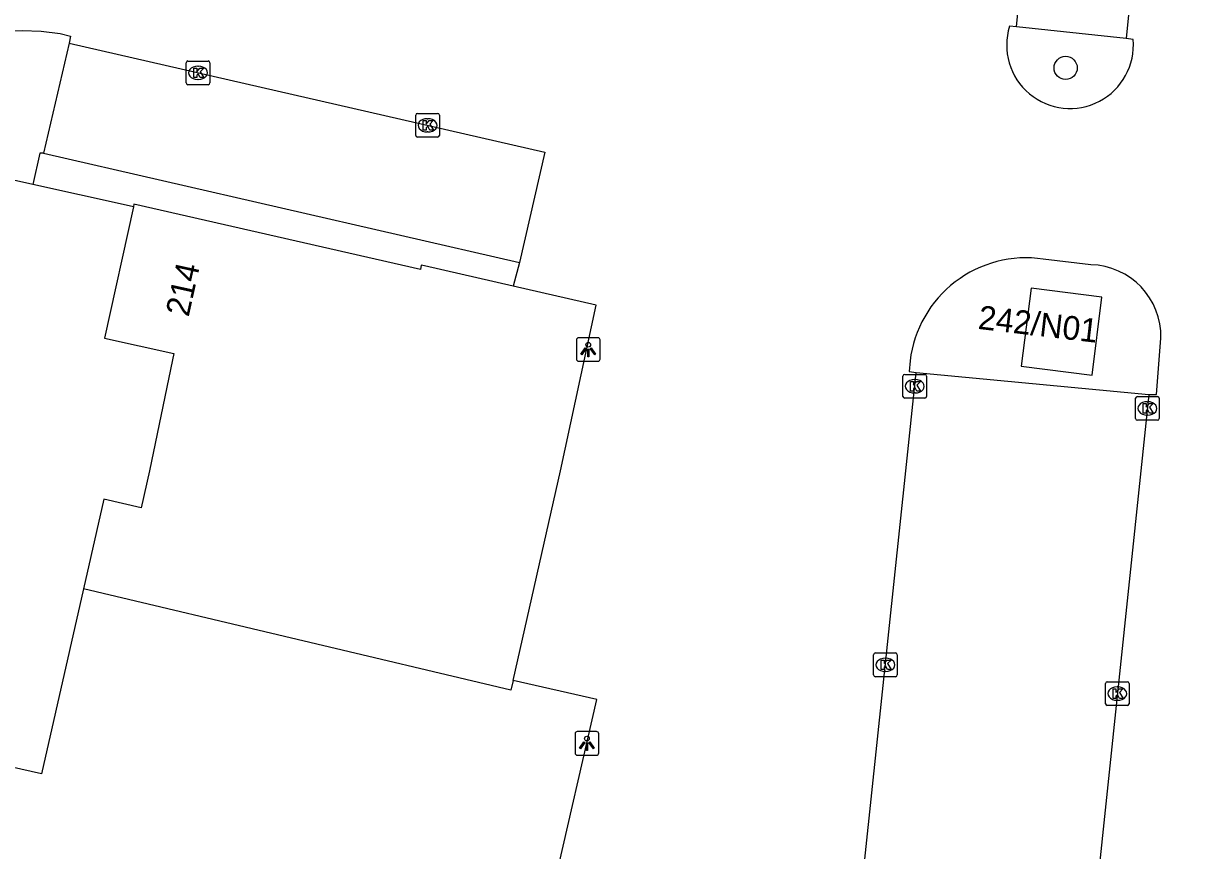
# Model space of a CAD drawing. Extents: x 161389 to 162585, y 388479 to 389761.
# Drawn here: x 162399.55 to 162449.55, y 388984 to 389018.86 of the extents above; entities that cross this region are included whole.
import ezdxf

# ---------------------------------------------------------------- set-up
doc = ezdxf.new("R2010")
doc.units = 0
for name, color, linetype in [('IMGEO_Boom', 7, 'Continuous'), ('IMGEO_Kolk', 7, 'Continuous'), ('IMGEO_Lichtpunt', 7, 'Continuous'), ('IMGEO_Pand', 7, 'Continuous'), ('IMGEO_Pand_nummerreeks', 7, 'Continuous'), ('IMGEO_Parkeervlak_open', 7, 'Continuous'), ('IMGEO_Rijbaan_lokaal_open', 7, 'Continuous'), ('IMGEO_Voetpad_open', 7, 'Continuous')]:
    doc.layers.add(name, color=color, linetype=linetype)

msp = doc.modelspace()

# ---------------------------------------------------------------- linework, layer by layer
at = {"layer": 'IMGEO_Boom'}
msp.add_circle((162443.526, 389017), 0.489, dxfattribs=at)
at = {"layer": 'IMGEO_Kolk'}
for p, q in [((162406.413, 389016.364), (162406.413, 389017.216)), ((162406.488, 389017.29), (162407.34, 389017.29)), ((162406.901, 389017.07), (162406.926, 389017.07)), ((162407.414, 389017.216), (162407.414, 389016.364)), ((162406.924, 389016.51), (162406.899, 389016.51)), ((162407.34, 389016.29), (162406.488, 389016.29)), ((162416.097, 389014.151), (162416.097, 389015.003)), ((162416.172, 389015.077), (162417.024, 389015.077)), ((162416.585, 389014.857), (162416.61, 389014.857)), ((162417.098, 389015.003), (162417.098, 389014.151)), ((162417.024, 389014.077), (162416.172, 389014.077)), ((162416.608, 389014.297), (162416.583, 389014.297)), ((162436.658, 389003.144), (162436.658, 389003.996)), ((162436.733, 389004.07), (162437.585, 389004.07)), ((162437.659, 389003.996), (162437.659, 389003.144)), ((162437.146, 389003.85), (162437.171, 389003.85)), ((162437.585, 389003.07), (162436.733, 389003.07)), ((162437.169, 389003.29), (162437.144, 389003.29)), ((162446.476, 389002.212), (162446.476, 389003.064)), ((162446.551, 389003.138), (162447.403, 389003.138)), ((162446.964, 389002.918), (162446.989, 389002.918)), ((162447.477, 389003.064), (162447.477, 389002.212)), ((162447.403, 389002.138), (162446.551, 389002.138)), ((162446.987, 389002.358), (162446.962, 389002.358)), ((162435.42, 388991.396), (162435.42, 388992.248)), ((162435.495, 388992.322), (162436.347, 388992.322)), ((162435.908, 388992.102), (162435.933, 388992.102)), ((162436.421, 388992.248), (162436.421, 388991.396)), ((162435.931, 388991.542), (162435.906, 388991.542)), ((162436.347, 388991.322), (162435.495, 388991.322)), ((162445.206, 388990.181), (162445.206, 388991.033)), ((162445.281, 388991.107), (162446.133, 388991.107)), ((162445.694, 388990.887), (162445.719, 388990.887)), ((162446.207, 388991.033), (162446.207, 388990.181)), ((162446.133, 388990.107), (162445.281, 388990.107)), ((162445.717, 388990.327), (162445.692, 388990.327))]:
    msp.add_line(p, q, dxfattribs=at)
for points in [[(162406.413, 389016.364), (162406.413, 389017.216)], [(162406.488, 389017.29), (162407.34, 389017.29)], [(162406.734, 389016.99), (162406.857, 389016.99), (162406.857, 389016.839), (162406.987, 389016.99), (162407.151, 389016.99), (162407.005, 389016.839), (162407.158, 389016.59), (162407.006, 389016.59), (162406.921, 389016.754), (162406.857, 389016.687), (162406.857, 389016.59), (162406.734, 389016.59), (162406.734, 389016.99)], [(162407.414, 389017.216), (162407.414, 389016.364)], [(162407.34, 389016.29), (162406.488, 389016.29)], [(162416.097, 389014.151), (162416.097, 389015.003)], [(162416.172, 389015.077), (162417.024, 389015.077)], [(162417.098, 389015.003), (162417.098, 389014.151)], [(162416.418, 389014.777), (162416.541, 389014.777), (162416.541, 389014.626), (162416.671, 389014.777), (162416.835, 389014.777), (162416.689, 389014.626), (162416.842, 389014.377), (162416.69, 389014.377), (162416.605, 389014.541), (162416.541, 389014.474), (162416.541, 389014.377), (162416.418, 389014.377), (162416.418, 389014.777)], [(162417.024, 389014.077), (162416.172, 389014.077)], [(162436.658, 389003.144), (162436.658, 389003.996)], [(162436.733, 389004.07), (162437.585, 389004.07)], [(162437.659, 389003.996), (162437.659, 389003.144)], [(162436.979, 389003.77), (162437.102, 389003.77), (162437.102, 389003.619), (162437.232, 389003.77), (162437.396, 389003.77), (162437.25, 389003.619), (162437.403, 389003.37), (162437.251, 389003.37), (162437.166, 389003.534), (162437.102, 389003.467), (162437.102, 389003.37), (162436.979, 389003.37), (162436.979, 389003.77)], [(162437.585, 389003.07), (162436.733, 389003.07)], [(162446.476, 389002.212), (162446.476, 389003.064)], [(162446.551, 389003.138), (162447.403, 389003.138)], [(162447.477, 389003.064), (162447.477, 389002.212)], [(162446.797, 389002.838), (162446.92, 389002.838), (162446.92, 389002.687), (162447.05, 389002.838), (162447.214, 389002.838), (162447.068, 389002.687), (162447.221, 389002.438), (162447.069, 389002.438), (162446.984, 389002.602), (162446.92, 389002.535), (162446.92, 389002.438), (162446.797, 389002.438), (162446.797, 389002.838)], [(162447.403, 389002.138), (162446.551, 389002.138)], [(162435.42, 388991.396), (162435.42, 388992.248)], [(162435.495, 388992.322), (162436.347, 388992.322)], [(162435.741, 388992.022), (162435.864, 388992.022), (162435.864, 388991.871), (162435.994, 388992.022), (162436.158, 388992.022), (162436.012, 388991.871), (162436.165, 388991.622), (162436.013, 388991.622), (162435.928, 388991.786), (162435.864, 388991.719), (162435.864, 388991.622), (162435.741, 388991.622), (162435.741, 388992.022)], [(162436.421, 388992.248), (162436.421, 388991.396)], [(162436.347, 388991.322), (162435.495, 388991.322)], [(162445.206, 388990.181), (162445.206, 388991.033)], [(162445.281, 388991.107), (162446.133, 388991.107)], [(162446.207, 388991.033), (162446.207, 388990.181)], [(162445.527, 388990.807), (162445.65, 388990.807), (162445.65, 388990.656), (162445.78, 388990.807), (162445.944, 388990.807), (162445.798, 388990.656), (162445.951, 388990.407), (162445.799, 388990.407), (162445.714, 388990.571), (162445.65, 388990.504), (162445.65, 388990.407), (162445.527, 388990.407), (162445.527, 388990.807)], [(162446.133, 388990.107), (162445.281, 388990.107)]]:
    msp.add_lwpolyline(points, dxfattribs=at)
for centre, start, end in [((162406.49, 389017.214), 91.552, 178.448), ((162406.49, 389017.214), 91.552, 178.448), ((162407.338, 389017.214), 1.552, 88.448), ((162407.338, 389017.214), 1.552, 88.448), ((162406.49, 389016.366), 181.552, 268.448), ((162406.49, 389016.366), 181.552, 268.448), ((162407.338, 389016.366), 271.552, 358.448), ((162407.338, 389016.366), 271.552, 358.448), ((162416.174, 389015.001), 91.552, 178.448), ((162416.174, 389015.001), 91.552, 178.448), ((162417.022, 389015.001), 1.552, 88.448), ((162417.022, 389015.001), 1.552, 88.448), ((162416.174, 389014.153), 181.552, 268.448), ((162416.174, 389014.153), 181.552, 268.448), ((162417.022, 389014.153), 271.552, 358.448), ((162417.022, 389014.153), 271.552, 358.448), ((162436.735, 389003.994), 91.552, 178.448), ((162436.735, 389003.994), 91.552, 178.448), ((162437.583, 389003.994), 1.552, 88.448), ((162437.583, 389003.994), 1.552, 88.448), ((162436.735, 389003.146), 181.552, 268.448), ((162436.735, 389003.146), 181.552, 268.448), ((162437.583, 389003.146), 271.552, 358.448), ((162437.583, 389003.146), 271.552, 358.448), ((162446.553, 389003.062), 91.552, 178.448), ((162446.553, 389003.062), 91.552, 178.448), ((162447.401, 389003.062), 1.552, 88.448), ((162447.401, 389003.062), 1.552, 88.448), ((162446.553, 389002.214), 181.552, 268.448), ((162446.553, 389002.214), 181.552, 268.448), ((162447.401, 389002.214), 271.552, 358.448), ((162447.401, 389002.214), 271.552, 358.448), ((162435.497, 388992.246), 91.552, 178.448), ((162435.497, 388992.246), 91.552, 178.448), ((162436.345, 388992.246), 1.552, 88.448), ((162436.345, 388992.246), 1.552, 88.448), ((162435.497, 388991.398), 181.552, 268.448), ((162435.497, 388991.398), 181.552, 268.448), ((162436.345, 388991.398), 271.552, 358.448), ((162436.345, 388991.398), 271.552, 358.448), ((162445.283, 388991.031), 91.552, 178.448), ((162445.283, 388991.031), 91.552, 178.448), ((162446.131, 388991.031), 1.552, 88.448), ((162446.131, 388991.031), 1.552, 88.448), ((162445.283, 388990.183), 181.552, 268.448), ((162445.283, 388990.183), 181.552, 268.448), ((162446.131, 388990.183), 271.552, 358.448), ((162446.131, 388990.183), 271.552, 358.448)]:
    msp.add_arc(centre, 0.0765, start, end, dxfattribs=at)
for centre, major_axis, ratio, start_param, end_param in [((162406.9, 389016.79), (-0.387, 0.002), 0.722429, 4.712389, 7.853982), ((162406.925, 389016.79), (-0.39, 0.002), 0.717154, 1.570796, 4.712389), ((162416.584, 389014.577), (-0.387, 0.002), 0.722429, 4.712389, 7.853982), ((162416.609, 389014.577), (-0.39, 0.002), 0.717154, 1.570796, 4.712389), ((162437.145, 389003.57), (-0.387, 0.002), 0.722429, 4.712389, 7.853982), ((162437.17, 389003.57), (-0.39, 0.002), 0.717154, 1.570796, 4.712389), ((162446.963, 389002.638), (-0.387, 0.002), 0.722429, 4.712389, 7.853982), ((162446.988, 389002.638), (-0.39, 0.002), 0.717154, 1.570796, 4.712389), ((162435.907, 388991.822), (-0.387, 0.002), 0.722429, 4.712389, 7.853982), ((162435.932, 388991.822), (-0.39, 0.002), 0.717154, 1.570796, 4.712389), ((162445.693, 388990.607), (-0.387, 0.002), 0.722429, 4.712389, 7.853982), ((162445.718, 388990.607), (-0.39, 0.002), 0.717154, 1.570796, 4.712389)]:
    msp.add_ellipse(centre, major_axis=major_axis, ratio=ratio, start_param=start_param, end_param=end_param, dxfattribs=at)
at = {"layer": 'IMGEO_Lichtpunt'}
for p, q in [((162422.881, 389005.525), (162422.881, 389004.718)), ((162422.881, 389005.525), (162422.881, 389004.718)), ((162423.783, 389005.62), (162422.975, 389005.62)), ((162423.783, 389005.62), (162422.975, 389005.62)), ((162423.877, 389004.718), (162423.877, 389005.525)), ((162423.877, 389004.718), (162423.877, 389005.525)), ((162422.975, 389004.624), (162423.783, 389004.624)), ((162422.975, 389004.624), (162423.783, 389004.624)), ((162422.823, 388988.911), (162422.823, 388988.104)), ((162422.823, 388988.911), (162422.823, 388988.104)), ((162423.725, 388989.006), (162422.917, 388989.006)), ((162423.725, 388989.006), (162422.917, 388989.006)), ((162423.819, 388988.104), (162423.819, 388988.911)), ((162423.819, 388988.104), (162423.819, 388988.911)), ((162422.917, 388988.01), (162423.725, 388988.01)), ((162422.917, 388988.01), (162423.725, 388988.01))]:
    msp.add_line(p, q, dxfattribs=at)
for points in [[(162423.255, 389005.189), (162423.294, 389005.161), (162423.106, 389004.899), (162423.068, 389004.926), (162423.255, 389005.189)], [(162423.357, 389005.141), (162423.404, 389005.141), (162423.404, 389004.819), (162423.357, 389004.819), (162423.357, 389005.141)], [(162423.467, 389005.161), (162423.505, 389005.188), (162423.692, 389004.926), (162423.653, 389004.898), (162423.467, 389005.161)], [(162423.197, 388988.575), (162423.236, 388988.547), (162423.048, 388988.285), (162423.01, 388988.312), (162423.197, 388988.575)], [(162423.299, 388988.527), (162423.346, 388988.527), (162423.346, 388988.205), (162423.299, 388988.205), (162423.299, 388988.527)], [(162423.409, 388988.547), (162423.447, 388988.574), (162423.634, 388988.312), (162423.595, 388988.284), (162423.409, 388988.547)]]:
    msp.add_lwpolyline(points, dxfattribs=at)
for centre in [(162423.38, 389005.323), (162423.322, 388988.709)]:
    msp.add_circle(centre, 0.0994, dxfattribs=at)
for centre, start, end in [((162422.975, 389005.525), 90, 180), ((162422.975, 389005.525), 90, 180), ((162423.783, 389005.525), 0, 90), ((162423.783, 389005.525), 0, 90), ((162422.975, 389004.718), 180, 270), ((162422.975, 389004.718), 180, 270), ((162423.783, 389004.718), 270, 0), ((162423.783, 389004.718), 270, 360), ((162422.917, 388988.911), 90, 180), ((162422.917, 388988.911), 90, 180), ((162423.725, 388988.911), 0, 90), ((162423.725, 388988.911), 0, 90), ((162422.917, 388988.104), 180, 270), ((162422.917, 388988.104), 180, 270), ((162423.725, 388988.104), 270, 0), ((162423.725, 388988.104), 270, 360)]:
    msp.add_arc(centre, 0.0946, start, end, dxfattribs=at)
at = {"layer": 'IMGEO_Pand'}
for points in [[(162404.184, 389011.139), (162402.965, 389005.606), (162405.89, 389004.949), (162405.839, 389004.682), (162404.862, 389000), (162404.511, 388998.443), (162402.942, 388998.804), (162402.081, 388995.033)], [(162420.214, 389007.794), (162416.473, 389008.648), (162416.327, 389008.678), (162416.297, 389008.491), (162404.209, 389011.252), (162404.184, 389011.139)], [(162420.208, 388991.162), (162422.212, 389000), (162423.709, 389006.989), (162420.214, 389007.794)], [(162444.641, 389004.038), (162445.055, 389007.326), (162442.067, 389007.703), (162441.653, 389004.415), (162444.641, 389004.038)], [(162402.081, 388995.033), (162400.299, 388987.229), (162395.008, 388988.423)], [(162420.208, 388991.162), (162420.115, 388990.752), (162402.081, 388995.033)], [(162420.107, 388974.561), (162423.742, 388990.359), (162420.208, 388991.162)]]:
    msp.add_lwpolyline(points, dxfattribs=at)
at = {"layer": 'IMGEO_Parkeervlak_open'}
for points in [[(162446.083, 389018.235), (162441.458, 389018.727)], [(162401.48, 389018.039), (162400.391, 389013.408)], [(162399.944, 389012.084), (162398.868, 389012.324), (162396.21, 389000.177), (162396.134, 389000), (162395.617, 388999.783), (162394.77, 389000), (162393.088, 389000.432)], [(162437.221, 389004.152), (162447.038, 389003.23)]]:
    msp.add_lwpolyline(points, dxfattribs=at)
at = {"layer": 'IMGEO_Rijbaan_lokaal_open'}
for points in [[(162441.458, 389018.727), (162444.913, 389053.751)], [(162449.546, 389053.274), (162446.083, 389018.235)], [(162397.197, 389018.273), (162397.899, 389018.432), (162398.693, 389018.543), (162399.494, 389018.583), (162400.295, 389018.551), (162401.09, 389018.447), (162401.524, 389018.342), (162401.48, 389018.039)], [(162441.458, 389018.727), (162441.158, 389018.758)], [(162401.48, 389018.039), (162421.544, 389013.452), (162420.472, 389008.793)], [(162446.375, 389018.195), (162446.083, 389018.235)], [(162444.583, 389008.695), (162442.578, 389008.937)], [(162420.472, 389008.793), (162420.214, 389007.794)], [(162447.038, 389003.23), (162447.362, 389003.217), (162447.548, 389005.598)], [(162436.958, 389004.649), (162436.917, 389004.194), (162437.221, 389004.152)], [(162431.67, 388951.665), (162436.782, 389000), (162437.221, 389004.152)], [(162447.038, 389003.23), (162446.698, 389000), (162441.51, 388950.644)]]:
    msp.add_lwpolyline(points, dxfattribs=at)
for centre, radius, start, end in [((162443.711, 389017.963), 2.674, 162.7135, 4.9678), ((162441.863, 389004.048), 4.941, 81.675, 173.0115), ((162444.513, 389005.66), 3.036, 358.8322, 88.673)]:
    msp.add_arc(centre, radius, start, end, dxfattribs=at)
at = {"layer": 'IMGEO_Voetpad_open'}
for points in [[(162400.391, 389013.408), (162400.231, 389013.402), (162399.944, 389012.084)], [(162400.391, 389013.408), (162420.472, 389008.793)], [(162404.184, 389011.139), (162403.885, 389011.206), (162399.944, 389012.084)]]:
    msp.add_lwpolyline(points, dxfattribs=at)

# ---------------------------------------------------------------- texts
at = {"layer": 'IMGEO_Pand_nummerreeks'}
for s, rotation, p in [('214', 77.5744, (162406.513, 389006.466)), ('242/N01', 353.3107, (162439.8, 389005.994))]:
    msp.add_text(s, height=1, rotation=rotation, dxfattribs=at).set_placement(p)

doc.saveas('drawing.dxf')
